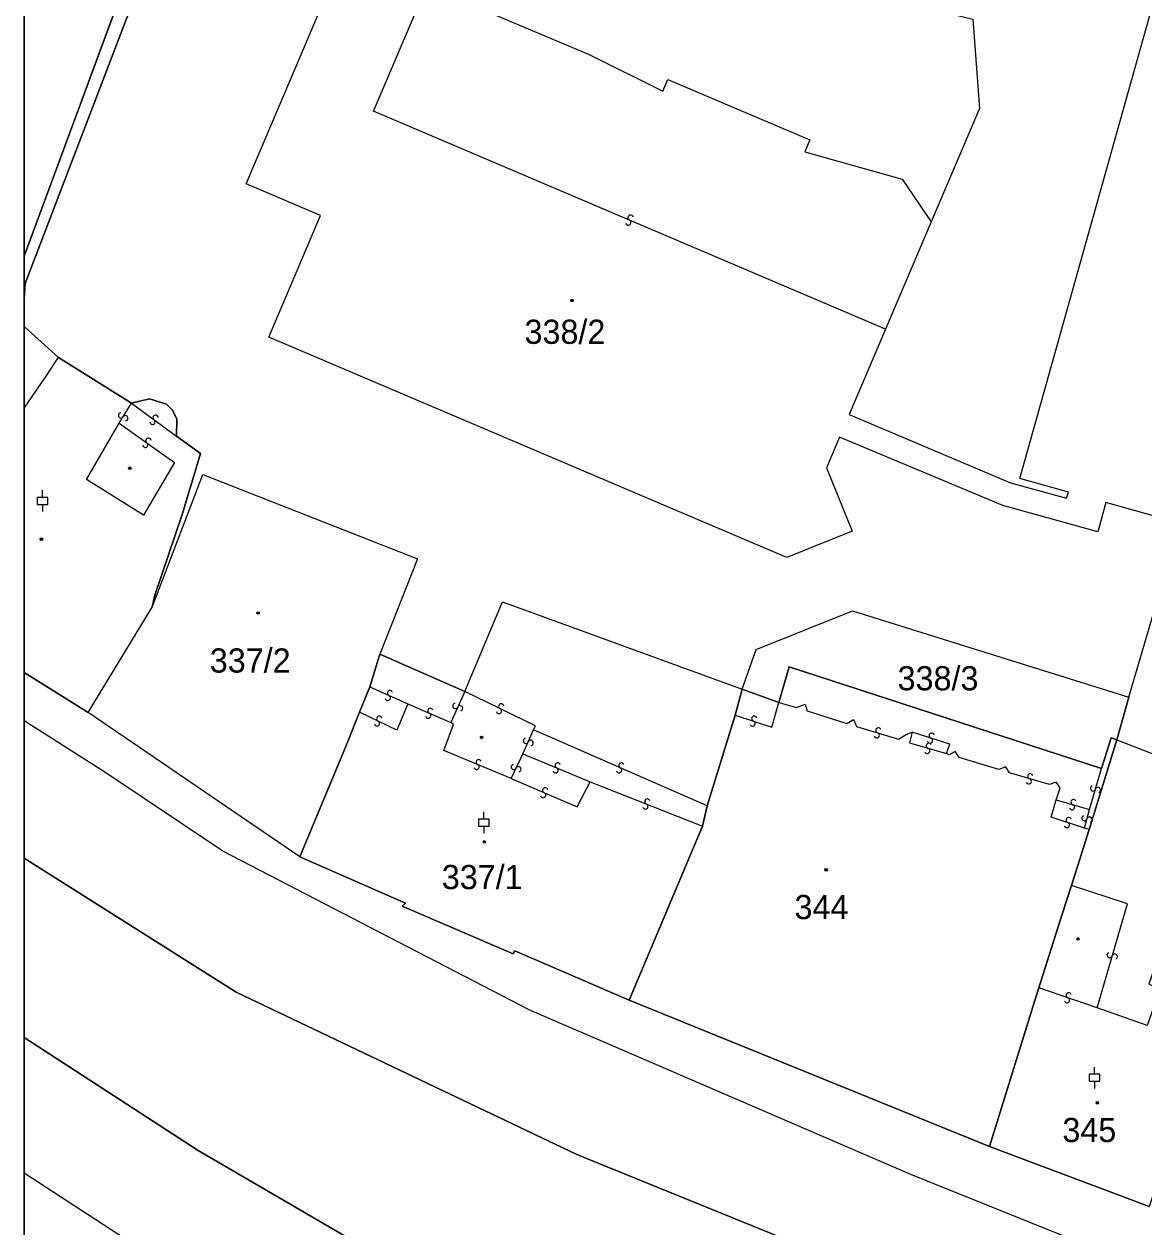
# Model space of a CAD drawing. Extents: x -600309 to -598967, y -1161267 to -1160292.
# Drawn here: x -600308.5 to -600229.8, y -1161042.5 to -1160957.9 of the extents above; entities that cross this region are included whole.
import ezdxf

# ---------------------------------------------------------------- set-up
doc = ezdxf.new("R2010")
doc.units = 0
for name, color, linetype in [('Level 1', 7, 'Continuous'), ('Level 13', 7, 'Continuous'), ('Level 3', 7, 'Continuous'), ('Level 4', 7, 'Continuous'), ('Level 5', 7, 'Continuous'), ('Level 60', 7, 'Continuous'), ('Vrstva 60', 7, 'Continuous'), ('Vrstva 63', 7, 'Continuous')]:
    doc.layers.add(name, color=color, linetype=linetype)

msp = doc.modelspace()

# ---------------------------------------------------------------- linework, layer by layer
at = {"layer": 'Level 1'}
for p, q in [((-600300.01, -1160951.15), (-600308.541, -1160974.248)), ((-600306.13, -1160981.38), (-600308.541, -1160979.198)), ((-600304.03, -1161006.33), (-600308.541, -1161003.513))]:
    msp.add_line(p, q, dxfattribs=at)
for points in [[(-600247.94, -1160979.37), (-600250.5, -1160985.39), (-600239.15, -1160990.18), (-600235.21, -1160991.26), (-600235.09, -1160990.83), (-600238.5, -1160989.88), (-600228.1, -1160952.76), (-600218.5, -1160955.52), (-600228.87, -1160992.57), (-600232.45, -1160991.57), (-600233.02, -1160993.64), (-600239.7, -1160991.77), (-600251.18, -1160986.98), (-600252.09, -1160989.13), (-600250.29, -1160993.59), (-600254.88, -1160995.44), (-600291.32, -1160979.94), (-600287.68, -1160971.38), (-600292.93, -1160969.15), (-600281.72, -1160942.79), (-600253.83, -1160954.65), (-600241.82, -1160957.58), (-600241.35, -1160963.87), (-600244.73, -1160971.83)], [(-600297.81, -1160947.26), (-600298.65, -1160950.48), (-600308.47, -1160976.17), (-600308.541, -1160977.26)], [(-600244.73, -1160971.83), (-600247.94, -1160979.37)], [(-600306.13, -1160981.38), (-600300.98, -1160984.59)], [(-600300.98, -1160984.59), (-600299.71, -1160984.27), (-600298.52, -1160984.66), (-600298.12, -1160985.06), (-600297.8, -1160985.68), (-600297.82, -1160986.9)], [(-600297.82, -1160986.9), (-600296.14, -1160988.12), (-600296.25, -1160988.53), (-600297.41, -1160992.42), (-600299.35, -1160998.08), (-600299.54, -1160998.93)], [(-600299.54, -1160998.93), (-600297.1, -1160992.55), (-600295.97, -1160989.59), (-600280.87, -1160995.53), (-600283.52, -1161002.24)], [(-600304.03, -1161006.33), (-600299.54, -1160998.93)], [(-600277.55, -1161004.87), (-600274.9, -1160998.55), (-600258.04, -1161004.69)], [(-600230.83, -1161005.25), (-600228.77, -1160998.26)], [(-600258.04, -1161004.69), (-600257.05, -1161001.9), (-600250.28, -1160999.19), (-600230.83, -1161005.25)], [(-600284.22, -1161004.54), (-600283.52, -1161002.24)], [(-600277.55, -1161004.87), (-600283.52, -1161002.24)], [(-600232.75, -1161010.28), (-600254.72, -1161003.12), (-600255.46, -1161005.63)], [(-600284.22, -1161004.54), (-600284.94, -1161006.32)], [(-600258.04, -1161004.69), (-600258.53, -1161006.53)], [(-600255.46, -1161005.63), (-600258.04, -1161004.69)], [(-600231.69, -1161008.27), (-600230.83, -1161005.25)], [(-600289.14, -1161016.48), (-600304.03, -1161006.33)], [(-600284.94, -1161006.32), (-600285.82, -1161008.49), (-600289.14, -1161016.48)], [(-600260.5, -1161012.91), (-600258.53, -1161006.53)], [(-600232.75, -1161010.28), (-600232.09, -1161008.12), (-600231.69, -1161008.27)], [(-600233.62, -1161014.57), (-600231.69, -1161008.27)], [(-600260.83, -1161014.33), (-600260.5, -1161012.91)], [(-600265.97, -1161026.56), (-600260.83, -1161014.33)], [(-600234.86, -1161018.51), (-600233.62, -1161014.57)], [(-600308.541, -1161016.585), (-600293.63, -1161026), (-600269.66, -1161037.42), (-600029.19, -1161135.15), (-600013.53, -1161140.37), (-599983.56, -1161149.75), (-599958.61, -1161155.76), (-599866.12, -1161178.6), (-599796.72, -1161205.03)], [(-600289.14, -1161016.48), (-600281.71, -1161019.75), (-600281.95, -1161019.95), (-600274.13, -1161023.31), (-600274.02, -1161023.09), (-600265.97, -1161026.56)], [(-600234.86, -1161018.51), (-600235.54, -1161020.6), (-600237.16, -1161025.71)], [(-600237.16, -1161025.71), (-600237.38, -1161026.36), (-600240.64, -1161036.86)], [(-600265.97, -1161026.56), (-600240.64, -1161036.86)], [(-600308.541, -1161029.185), (-600296.3, -1161037.15), (-600274.49, -1161049.84), (-600189.74, -1161080.33), (-600110.03, -1161111.48), (-600017.61, -1161148.92), (-599998.66, -1161155.17), (-599968.04, -1161161.44), (-599947.72, -1161166.65), (-599940.7, -1161168.31), (-599932.71, -1161170.39), (-599873.45, -1161186.23), (-599868.39, -1161187.94)], [(-600240.64, -1161036.86), (-600229.4, -1161041.08)]]:
    msp.add_lwpolyline(points, dxfattribs=at)
at = {"layer": 'Level 13'}
for centre, start, end in [((-600266.034, -1160971.879), 194.33748, 66.43548), ((-600265.887, -1160971.541), 14.12302, 246.71302), ((-600301.726, -1160985.442), 95.76523, 327.86323), ((-600301.414, -1160985.637), 275.55077, 148.14078), ((-600299.509, -1160985.898), 180.991, 53.581), ((-600299.29, -1160985.602), 1.20546, 233.30345), ((-600299.792, -1160987.221), 2.01659, 234.11459), ((-600300.007, -1160987.52), 181.80214, 54.39214), ((-600282.803, -1161004.972), 13.35054, 245.44854), ((-600282.956, -1161005.308), 193.13609, 65.72609), ((-600278.208, -1161005.884), 102.95239, 335.54239), ((-600280.114, -1161006.558), 193.54881, 66.13881), ((-600279.965, -1161006.222), 13.76326, 245.86126), ((-600277.872, -1161006.037), 283.16685, 155.26484), ((-600275.142, -1161006.235), 191.59696, 63.69496), ((-600274.979, -1161005.905), 11.3825, 243.9725), ((-600283.721, -1161007.106), 191.78171, 63.8797), ((-600283.56, -1161006.774), 11.56725, 244.15725), ((-600257.297, -1161007.115), 199.32501, 71.91501), ((-600257.182, -1161006.765), 19.53947, 251.63747), ((-600273.249, -1161008.325), 104.01068, 336.10867), ((-600248.565, -1161007.946), 199.95974, 72.54974), ((-600248.454, -1161007.594), 20.17419, 252.27219), ((-600244.817, -1161008.315), 199.7851, 71.8831), ((-600244.704, -1161007.965), 19.57064, 252.16064), ((-600272.911, -1161008.474), 283.79622, 156.38622), ((-600245.011, -1161009.037), 201.184, 73.774), ((-600244.908, -1161008.683), 21.39846, 253.49646), ((-600276.568, -1161009.83), 14.52985, 247.11985), ((-600271.008, -1161010.06), 14.76147, 246.85947), ((-600266.535, -1161010.062), 13.47481, 246.06481), ((-600276.713, -1161010.17), 194.7443, 66.8423), ((-600274.097, -1161010.171), 102.52448, 334.62248), ((-600273.763, -1161010.328), 282.31002, 154.90003), ((-600271.152, -1161010.4), 194.54701, 67.13701), ((-600266.686, -1161010.398), 193.68927, 65.78726), ((-600237.767, -1161010.824), 20.83523, 253.42523), ((-600271.886, -1161011.811), 14.32366, 246.42166), ((-600237.873, -1161011.177), 201.04969, 73.14768), ((-600233.356, -1161011.676), 110.98319, 343.08119), ((-600233.004, -1161011.783), 290.76874, 163.35874), ((-600272.033, -1161012.149), 194.10921, 66.69921), ((-600264.701, -1161012.599), 15.79704, 247.89504), ((-600234.726, -1161012.644), 21.0096, 253.10759), ((-600264.838, -1161012.941), 195.58259, 68.17259), ((-600234.833, -1161012.996), 200.79514, 73.38514), ((-600235.191, -1161014.254), 198.7177, 70.8157), ((-600235.07, -1161013.906), 18.50324, 251.09324), ((-600233.957, -1161013.769), 112.00665, 344.10464), ((-600233.603, -1161013.87), 291.79219, 164.38219), ((-600232.176, -1161023.396), 110.96195, 343.05995), ((-600231.824, -1161023.503), 290.74749, 163.33749), ((-600235.181, -1161026.574), 198.60224, 70.70023), ((-600235.06, -1161026.226), 18.38778, 250.97778)]:
    msp.add_arc(centre, 0.184, start, end, dxfattribs=at)
at = {"layer": 'Level 3'}
for points in [[(-600247.94, -1160979.37), (-600283.97, -1160964.05), (-600280.21, -1160955.22), (-600268.8, -1160960.07), (-600263.62, -1160962.65), (-600263.27, -1160961.82), (-600253.28, -1160966.07), (-600253.63, -1160966.9), (-600246.78, -1160968.84), (-600244.73, -1160971.83)], [(-600308.541, -1160984.928), (-600306.94, -1160982.62), (-600306.37, -1160981.75), (-600306.13, -1160981.38)], [(-600301.85, -1160985.99), (-600301.29, -1160985.08), (-600300.98, -1160984.59)], [(-600300.98, -1160984.59), (-600297.82, -1160986.9)], [(-600301.85, -1160985.99), (-600297.96, -1160988.75), (-600300.13, -1160992.45), (-600304.16, -1160989.96), (-600301.85, -1160985.99)], [(-600284.22, -1161004.54), (-600281.55, -1161005.73)], [(-600277.55, -1161004.87), (-600278.53, -1161007.05)], [(-600272.72, -1161007.55), (-600272.58, -1161007.27), (-600277.55, -1161004.87)], [(-600258.53, -1161006.53), (-600255.95, -1161007.36), (-600255.46, -1161005.63)], [(-600255.46, -1161005.63), (-600254.2, -1161005.99), (-600253.61, -1161005.75), (-600253.45, -1161006.23), (-600250.68, -1161007.1), (-600250.2, -1161006.82), (-600249.98, -1161007.31), (-600247.04, -1161008.22), (-600246.5, -1161007.88), (-600246.08, -1161007.72)], [(-600281.55, -1161005.73), (-600282.33, -1161007.57), (-600284.94, -1161006.32)], [(-600281.55, -1161005.73), (-600278.53, -1161007.05)], [(-600066.21, -1161108.54), (-600067.74, -1161109.99), (-600069.58, -1161110.09), (-600115.09, -1161091.62), (-600246.17, -1161038.84), (-600272.96, -1161027.28), (-600294.57, -1161016.1), (-600302.87, -1161010.53), (-600308.541, -1161006.93)], [(-600274.27, -1161010.99), (-600279.02, -1161009.01), (-600278.33, -1161007.17), (-600278.53, -1161007.05)], [(-600273.45, -1161009.24), (-600272.72, -1161007.55)], [(-600260.5, -1161012.91), (-600272.72, -1161007.55)], [(-600246.08, -1161007.72), (-600246.27, -1161008.48), (-600243.65, -1161009.23)], [(-600243.65, -1161009.23), (-600243.43, -1161008.56), (-600246.08, -1161007.72)], [(-600235.95, -1161012.48), (-600235.67, -1161011.63), (-600235.94, -1161011.24), (-600236.42, -1161011.41), (-600239.22, -1161010.59), (-600239.48, -1161010.16), (-600239.99, -1161010.35), (-600242.78, -1161009.5), (-600243.05, -1161009.07), (-600243.47, -1161009.32), (-600243.65, -1161009.23)], [(-600231.69, -1161008.27), (-600224.44, -1161011.07)], [(-600274.27, -1161010.99), (-600273.58, -1161009.5), (-600273.45, -1161009.24)], [(-600273.45, -1161009.24), (-600268.72, -1161011.21)], [(-600233.6, -1161013.17), (-600232.75, -1161010.28)], [(-600274.27, -1161010.99), (-600269.64, -1161012.96), (-600268.72, -1161011.21)], [(-600268.72, -1161011.21), (-600260.83, -1161014.33)], [(-600224.44, -1161011.07), (-600229.43, -1161025.45), (-600228.63, -1161025.74), (-600229.54, -1161028.35), (-600233.07, -1161027.1)], [(-600233.96, -1161014.48), (-600236.3, -1161013.69), (-600235.95, -1161012.48)], [(-600235.95, -1161012.48), (-600233.6, -1161013.17)], [(-600233.96, -1161014.48), (-600233.6, -1161013.17)], [(-600233.62, -1161014.57), (-600233.96, -1161014.48)], [(-600233.07, -1161027.1), (-600230.92, -1161019.8), (-600234.86, -1161018.51)], [(-600233.07, -1161027.1), (-600237.16, -1161025.71)], [(-600308.541, -1161038.707), (-600279.69, -1161057.5), (-600240.4, -1161073.22), (-600237.5, -1161073.77)]]:
    msp.add_lwpolyline(points, dxfattribs=at)
at = {"layer": 'Level 5'}
for p, q in [((-600307.25, -1160991.21), (-600307.25, -1160990.711)), ((-600307.25, -1160991.71), (-600307.25, -1160992.209)), ((-600276.2, -1161013.83), (-600276.2, -1161013.331)), ((-600276.2, -1161014.33), (-600276.2, -1161014.829)), ((-600233.25, -1161031.77), (-600233.25, -1161031.271)), ((-600233.25, -1161032.27), (-600233.25, -1161032.769))]:
    msp.add_line(p, q, dxfattribs=at)
for points in [[(-600307.625, -1160991.71), (-600306.875, -1160991.71), (-600306.875, -1160991.21), (-600307.625, -1160991.21)], [(-600276.575, -1161014.33), (-600275.825, -1161014.33), (-600275.825, -1161013.83), (-600276.575, -1161013.83)], [(-600233.625, -1161032.27), (-600232.875, -1161032.27), (-600232.875, -1161031.77), (-600233.625, -1161031.77)]]:
    msp.add_lwpolyline(points, close=True, dxfattribs=at)
for centre, radius in [((-600270, -1160977.36), 0.09), ((-600270, -1160977.36), 0.0521), ((-600301.1, -1160989.16), 0.09), ((-600301.1, -1160989.16), 0.0521), ((-600307.32, -1160994.15), 0.09), ((-600307.32, -1160994.15), 0.0521), ((-600292.07, -1160999.34), 0.09), ((-600292.07, -1160999.34), 0.0521), ((-600276.36, -1161008.09), 0.09), ((-600276.36, -1161008.09), 0.0521), ((-600276.17, -1161015.44), 0.09), ((-600276.17, -1161015.44), 0.0521), ((-600252.13, -1161017.4), 0.09), ((-600252.13, -1161017.4), 0.0521), ((-600234.41, -1161022.26), 0.09), ((-600234.41, -1161022.26), 0.0521), ((-600233.05, -1161033.79), 0.09), ((-600233.05, -1161033.79), 0.0521)]:
    msp.add_circle(centre, radius, dxfattribs=at)
at = {"layer": 'Level 60'}
for points in [[(-600281.72, -1160942.79), (-600253.83, -1160954.65), (-600241.82, -1160957.58), (-600241.35, -1160963.87), (-600244.73, -1160971.83), (-600247.94, -1160979.37), (-600250.5, -1160985.39), (-600239.15, -1160990.18), (-600235.21, -1160991.26), (-600235.09, -1160990.83), (-600238.5, -1160989.88), (-600228.1, -1160952.76), (-600218.5, -1160955.52), (-600228.87, -1160992.57), (-600232.45, -1160991.57), (-600233.02, -1160993.64), (-600239.7, -1160991.77), (-600251.18, -1160986.98), (-600252.09, -1160989.13), (-600250.29, -1160993.59), (-600254.88, -1160995.44), (-600291.32, -1160979.94), (-600287.68, -1160971.38), (-600292.93, -1160969.15)], [(-600295.97, -1160989.59), (-600280.87, -1160995.53), (-600283.52, -1161002.24), (-600284.22, -1161004.54), (-600284.94, -1161006.32), (-600285.82, -1161008.49), (-600289.14, -1161016.48), (-600304.03, -1161006.33), (-600299.54, -1160998.93), (-600297.1, -1160992.55)], [(-600260.83, -1161014.33), (-600265.97, -1161026.56), (-600274.02, -1161023.09), (-600274.13, -1161023.31), (-600281.95, -1161019.95), (-600281.71, -1161019.75), (-600289.14, -1161016.48), (-600285.82, -1161008.49), (-600284.94, -1161006.32), (-600284.22, -1161004.54), (-600283.52, -1161002.24), (-600277.55, -1161004.87), (-600274.9, -1160998.55), (-600258.04, -1161004.69), (-600258.53, -1161006.53), (-600260.5, -1161012.91)], [(-600235.54, -1161020.6), (-600234.86, -1161018.51), (-600233.62, -1161014.57), (-600231.69, -1161008.27), (-600230.83, -1161005.25), (-600228.77, -1160998.26), (-600216.36, -1161001.13), (-600217.14, -1161003.96), (-600217.75, -1161006.21), (-600219.81, -1161012.33), (-600229.4, -1161041.08), (-600240.64, -1161036.86), (-600237.38, -1161026.36), (-600237.16, -1161025.71)], [(-600232.75, -1161010.28), (-600254.72, -1161003.12), (-600255.46, -1161005.63), (-600258.04, -1161004.69), (-600257.05, -1161001.9), (-600250.28, -1160999.19), (-600230.83, -1161005.25), (-600231.69, -1161008.27), (-600232.09, -1161008.12)], [(-600265.97, -1161026.56), (-600260.83, -1161014.33), (-600260.5, -1161012.91), (-600258.53, -1161006.53), (-600258.04, -1161004.69), (-600255.46, -1161005.63), (-600254.72, -1161003.12), (-600232.75, -1161010.28), (-600232.09, -1161008.12), (-600231.69, -1161008.27), (-600233.62, -1161014.57), (-600234.86, -1161018.51), (-600235.54, -1161020.6), (-600237.16, -1161025.71), (-600237.38, -1161026.36), (-600240.64, -1161036.86)]]:
    msp.add_lwpolyline(points, close=True, dxfattribs=at)
at = {"layer": 'Vrstva 60'}
for points in [[(-600308.541, -1160938.695), (-600308.541, -1160974.248), (-600300.01, -1160951.15), (-600303.86, -1160948.97), (-600306.12, -1160947.63), (-600307.77, -1160938.93), (-600308.44, -1160938.54)], [(-600241.82, -1160957.58), (-600241.35, -1160963.87), (-600244.73, -1160971.83), (-600247.94, -1160979.37), (-600250.5, -1160985.39), (-600239.15, -1160990.18), (-600235.21, -1160991.26), (-600235.09, -1160990.83), (-600238.5, -1160989.88), (-600228.1, -1160952.76), (-600218.5, -1160955.52), (-600228.87, -1160992.57), (-600232.45, -1160991.57), (-600233.02, -1160993.64), (-600239.7, -1160991.77), (-600251.18, -1160986.98), (-600252.09, -1160989.13), (-600250.29, -1160993.59), (-600254.88, -1160995.44), (-600291.32, -1160979.94), (-600287.68, -1160971.38), (-600292.93, -1160969.15), (-600281.72, -1160942.79), (-600253.83, -1160954.65)], [(-600308.541, -1160974.248), (-600308.541, -1160977.26), (-600308.47, -1160976.17), (-600298.65, -1160950.48), (-600297.81, -1160947.26), (-600298.48, -1160947.05), (-600300.01, -1160951.15)], [(-600308.541, -1160979.198), (-600308.541, -1161003.513), (-600304.03, -1161006.33), (-600299.54, -1160998.93), (-600299.35, -1160998.08), (-600297.41, -1160992.42), (-600296.25, -1160988.53), (-600296.14, -1160988.12), (-600297.82, -1160986.9), (-600297.8, -1160985.68), (-600298.12, -1160985.06), (-600298.52, -1160984.66), (-600299.71, -1160984.27), (-600300.98, -1160984.59), (-600306.13, -1160981.38)]]:
    msp.add_lwpolyline(points, close=True, dxfattribs=at)
for points in [[(-600298.65, -1160950.48), (-600308.47, -1160976.17), (-600308.541, -1160977.26), (-600308.541, -1160979.198), (-600306.13, -1160981.38), (-600300.98, -1160984.59), (-600299.71, -1160984.27), (-600298.52, -1160984.66), (-600298.12, -1160985.06), (-600297.8, -1160985.68), (-600297.82, -1160986.9), (-600296.14, -1160988.12), (-600296.25, -1160988.53), (-600297.41, -1160992.42), (-600299.35, -1160998.08), (-600299.54, -1160998.93), (-600297.1, -1160992.55), (-600295.97, -1160989.59), (-600280.87, -1160995.53), (-600283.52, -1161002.24), (-600277.55, -1161004.87), (-600274.9, -1160998.55), (-600258.04, -1161004.69), (-600257.05, -1161001.9), (-600250.28, -1160999.19), (-600230.83, -1161005.25), (-600228.77, -1160998.26)], [(-600229.4, -1161041.08), (-600240.64, -1161036.86), (-600265.97, -1161026.56), (-600274.02, -1161023.09), (-600274.13, -1161023.31), (-600281.95, -1161019.95), (-600281.71, -1161019.75), (-600289.14, -1161016.48), (-600304.03, -1161006.33), (-600308.541, -1161003.513), (-600308.541, -1161016.585), (-600293.63, -1161026), (-600269.66, -1161037.42), (-600029.19, -1161135.15)], [(-600029.19, -1161135.15), (-600269.66, -1161037.42), (-600293.63, -1161026), (-600308.541, -1161016.585), (-600308.541, -1161029.185), (-600296.3, -1161037.15), (-600274.49, -1161049.84), (-600189.74, -1161080.33), (-600110.03, -1161111.48)], [(-600110.03, -1161111.48), (-600189.74, -1161080.33), (-600274.49, -1161049.84), (-600296.3, -1161037.15), (-600308.541, -1161029.185), (-600308.541, -1161043.954), (-600293.21, -1161054.34), (-600279.72, -1161061.52), (-600238.21, -1161076.58), (-600235.97, -1161077.32), (-600201.12, -1161089.75), (-600189.72, -1161093.73), (-600181.17, -1161096.78), (-600158.74, -1161105.59), (-600136.33, -1161114.57), (-600119.48, -1161121.36), (-600085.92, -1161135.07)]]:
    msp.add_lwpolyline(points, dxfattribs=at)
at = {"layer": 'Vrstva 63'}
msp.add_lwpolyline([(-600308.541, -1160292.347), (-598967.108, -1160292.347), (-598967.108, -1161267.031), (-600308.541, -1161267.031)], close=True, dxfattribs=at)

# ---------------------------------------------------------------- texts
at = {"layer": 'Level 4'}
for s, p in [('338/2', (-600273.34, -1160980.41)), ('337/2', (-600295.48, -1161003.53)), ('338/3', (-600247.1, -1161004.78)), ('337/1', (-600279.16, -1161018.76)), ('344', (-600254.35, -1161020.87)), ('345', (-600235.51, -1161036.55))]:
    msp.add_text(s, height=1.7, dxfattribs=at).set_placement(p)

doc.saveas('drawing.dxf')
